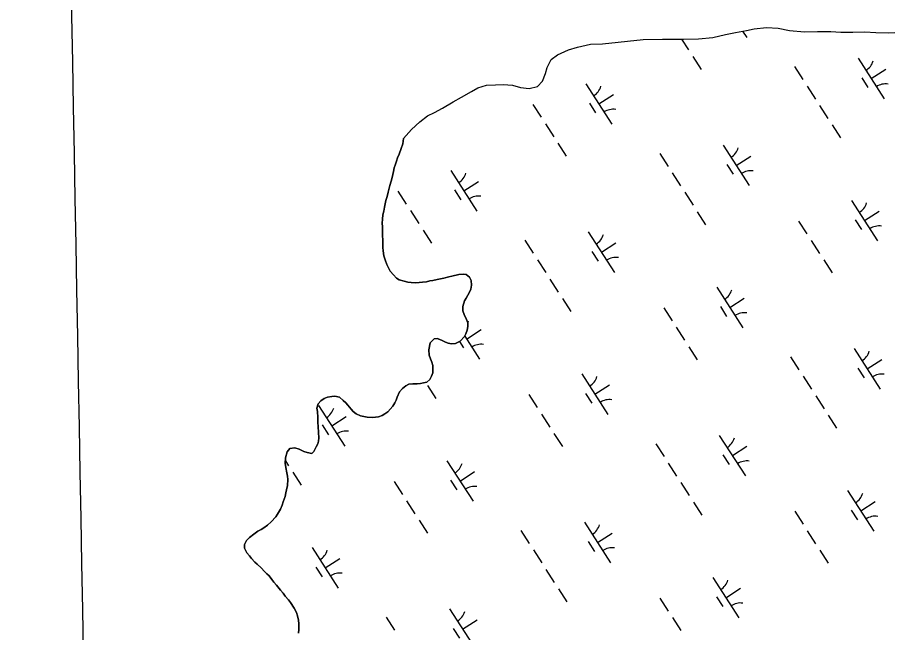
# Model space of a CAD drawing. Extents: x 3937982 to 3958556, y 219448 to 241894.
# Drawn here: x 3951287 to 3952193, y 232850 to 233488 of the extents above; entities that cross this region are included whole.
import ezdxf

# ---------------------------------------------------------------- set-up
doc = ezdxf.new("R2010")
doc.units = 0
for name, color, linetype in [('V-GRID-MAJR', 7, 'Continuous'), ('V-TOPO-SHOR', 7, 'Continuous'), ('V-WETL-SWMP', 7, 'Continuous')]:
    doc.layers.add(name, color=color, linetype=linetype)

msp = doc.modelspace()

# ---------------------------------------------------------------- linework, layer by layer
at = {"layer": 'V-GRID-MAJR'}
msp.add_spline([(3951546.997, 222374.883), (3951510.765, 224351.731), (3951399.696, 230411.652), (3951288.627, 236471.56), (3951286.871, 236567.353)], degree=3, dxfattribs=at)
at = {"layer": 'V-TOPO-SHOR'}
for points in [[(3951687.313, 233362.068), (3951695.622, 233371.356), (3951704.342, 233379.448), (3951712.28, 233385.731), (3951719.25, 233389.202), (3951727.806, 233393.691), (3951738.747, 233400.003), (3951747.297, 233405.093), (3951757.643, 233410.8), (3951764.205, 233414.669), (3951773.182, 233417.36), (3951782.58, 233417.856), (3951790.581, 233417.938), (3951800.391, 233417.438), (3951808.618, 233414.921), (3951817.631, 233414.012), (3951826.215, 233416.099), (3951831.56, 233421.554), (3951834.681, 233429.39), (3951836.217, 233435.808), (3951840.336, 233444.054), (3951847.09, 233448.723), (3951858.44, 233454.04), (3951867.814, 233456.938), (3951881.189, 233459.875), (3951893.788, 233460.403), (3951935.961, 233464.632), (3951955.763, 233465.033), (3951977.769, 233465.257), (3951993.174, 233465.414), (3952007.962, 233466.965), (3952021.338, 233469.902), (3952031.719, 233472.009), (3952043.102, 233474.125), (3952051.087, 233475.806), (3952063.676, 233477.336), (3952075.89, 233476.457), (3952087.718, 233474.178), (3952103.139, 233472.734), (3952116.539, 233473.07), (3952130.545, 233473.012), (3952140.755, 233472.517), (3952153.159, 233472.441), (3952165.562, 233472.568), (3952177.172, 233471.886), (3952190.179, 233471.818), (3952196.978, 233472.089)], [(3951687.313, 233362.068), (3951686.389, 233356.418), (3951684.964, 233351.742), (3951682.574, 233345.832), (3951681.138, 233342.139), (3951679.948, 233338.692), (3951678.519, 233334.508), (3951677.567, 233331.555), (3951676.868, 233327.871), (3951675.459, 233321.725), (3951674.273, 233317.788), (3951673.092, 233313.361), (3951671.445, 233306.477), (3951670.263, 233302.049), (3951669.084, 233297.624), (3951667.681, 233290.74), (3951666.813, 233286.63)], [(3951666.813, 233286.63), (3951665.868, 233282.942), (3951665.424, 233278.522), (3951665.221, 233274.107), (3951665.506, 233270.43), (3951665.541, 233266.998), (3951665.596, 233261.356), (3951665.647, 233256.451), (3951665.682, 233253.018), (3951665.725, 233248.849), (3951666.002, 233245.664), (3951666.79, 233240.521), (3951668.06, 233236.364), (3951669.825, 233231.477), (3951671.58, 233227.816), (3951673.575, 233224.402), (3951676.805, 233220.51), (3951680.026, 233217.111), (3951682.744, 233215.421), (3951687.909, 233214.002), (3951691.841, 233213.06), (3951695.28, 233212.605), (3951700.187, 233212.409), (3951703.617, 233212.689), (3951706.804, 233212.968), (3951711.213, 233213.502), (3951714.394, 233214.27), (3951717.576, 233214.794), (3951722.225, 233215.823), (3951725.656, 233216.347), (3951729.082, 233217.119), (3951734.216, 233218.643), (3951737.397, 233219.411), (3951744.493, 233220.955), (3951749.148, 233221.491), (3951752.341, 233221.035), (3951755.802, 233218.37), (3951757.312, 233214.706), (3951757.607, 233209.806), (3951756.91, 233205.873), (3951755.716, 233202.672), (3951752.345, 233196.508), (3951750.656, 233193.792), (3951748.753, 233187.886), (3951748.798, 233183.472), (3951750.066, 233179.561), (3951752.568, 233174.435), (3951753.832, 233170.769), (3951753.871, 233167.09), (3951753.416, 233163.406), (3951751.987, 233159.468), (3951750.543, 233156.756), (3951745.933, 233151.802), (3951741.053, 233149.301), (3951737.129, 233149.261), (3951733.69, 233149.717), (3951730.735, 233150.913), (3951726.79, 233152.834), (3951722.115, 233154.503), (3951718.928, 233154.227), (3951715.045, 233150.264), (3951713.403, 233142.887), (3951713.947, 233137.499), (3951715.215, 233133.587), (3951716.722, 233129.923), (3951717.492, 233126.497), (3951717.771, 233123.31), (3951717.568, 233119.141), (3951716.378, 233115.448), (3951714.699, 233111.997), (3951711.535, 233109.513), (3951708.11, 233108.497), (3951704.928, 233107.975), (3951701.252, 233107.692), (3951697.082, 233107.649), (3951692.673, 233107.115), (3951689.744, 233105.614), (3951686.338, 233102.879), (3951683.188, 233099.168), (3951680.79, 233093.749), (3951679.596, 233090.548), (3951678.152, 233087.837), (3951676.225, 233084.382), (3951670.888, 233078.686), (3951667.968, 233076.45), (3951665.041, 233074.703), (3951661.375, 233073.439), (3951658.193, 233072.917), (3951655.008, 233072.639), (3951649.607, 233073.075), (3951646.167, 233073.775), (3951642.726, 233074.476), (3951638.044, 233076.636), (3951635.077, 233079.059), (3951632.844, 233081.488), (3951629.613, 233085.625), (3951627.382, 233087.81), (3951624.659, 233090.481), (3951620.702, 233093.629), (3951616.03, 233094.806), (3951612.844, 233094.53)], [(3951612.844, 233094.53), (3951608.438, 233093.749), (3951605.016, 233092.488), (3951601.608, 233090.002), (3951598.694, 233087.028), (3951597.516, 233082.356), (3951598.043, 233078.926), (3951598.352, 233072.555), (3951598.401, 233067.65), (3951598.692, 233063.236), (3951598.999, 233057.109), (3951599.3, 233051.716), (3951599.089, 233048.28), (3951598.383, 233045.329), (3951596.699, 233042.123), (3951594.295, 233037.44), (3951592.11, 233035.209), (3951587.192, 233036.385), (3951583.991, 233037.581), (3951579.064, 233039.738), (3951574.634, 233041.165), (3951569.49, 233040.62), (3951566.581, 233037.157), (3951564.931, 233030.763), (3951564.494, 233025.365), (3951565.275, 233020.957), (3951566.313, 233015.325), (3951567.083, 233011.899), (3951567.368, 233008.225), (3951566.936, 233002.333), (3951566.002, 232997.663), (3951565.299, 232994.469), (3951564.355, 232990.78), (3951562.451, 232985.119), (3951561.261, 232981.673), (3951559.583, 232977.732), (3951556.448, 232972.551), (3951554.76, 232969.589), (3951550.15, 232964.637), (3951546.263, 232960.918), (3951542.366, 232958.426), (3951539.685, 232956.683), (3951536.269, 232954.93), (3951531.886, 232951.696), (3951527.508, 232948.219), (3951524.35, 232945.245), (3951522.185, 232941.053), (3951522.226, 232937.129), (3951524.724, 232932.494), (3951527.456, 232929.088), (3951529.693, 232926.414), (3951533.162, 232922.768), (3951535.392, 232920.585), (3951539.601, 232916.704), (3951543.072, 232913.059), (3951545.548, 232910.632), (3951547.779, 232908.446), (3951550.759, 232904.799), (3951552.751, 232901.874), (3951555.479, 232898.96), (3951559.702, 232893.607), (3951562.432, 232890.447), (3951564.671, 232887.526), (3951567.898, 232883.635), (3951569.887, 232880.956), (3951573.87, 232875.111), (3951576.125, 232870.474), (3951577.387, 232867.052), (3951578.413, 232862.647), (3951578.697, 232858.727), (3951578.757, 232852.841), (3951578.304, 232849.159)]]:
    msp.add_lwpolyline(points, dxfattribs=at)
at = {"layer": 'V-WETL-SWMP'}
for p, q in [((3952038.991, 233473.36), (3952043.169, 233466.869)), ((3951975.582, 233465.235), (3951982.891, 233453.881)), ((3951987.221, 233447.154), (3951995.88, 233433.7)), ((3952158.673, 233445.222), (3952185.735, 233403.179)), ((3952092.808, 233436.627), (3952101.468, 233423.173)), ((3952172.204, 233424.201), (3952187.339, 233433.943)), ((3952162.469, 233425.07), (3952168.964, 233414.979)), ((3951876.24, 233418.883), (3951903.302, 233376.84)), ((3952105.798, 233416.447), (3952114.457, 233402.993)), ((3951889.771, 233397.861), (3951904.906, 233407.604)), ((3951821.373, 233397.486), (3951830.033, 233384.032)), ((3951880.035, 233398.73), (3951886.53, 233388.64)), ((3952118.787, 233396.266), (3952127.447, 233382.812)), ((3951834.363, 233377.305), (3951843.023, 233363.851)), ((3952131.777, 233376.085), (3952140.437, 233362.631)), ((3951847.353, 233357.124), (3951856.013, 233343.67)), ((3952018.805, 233355.193), (3952045.868, 233313.149)), ((3951952.94, 233346.598), (3951961.6, 233333.144)), ((3952032.337, 233334.171), (3952047.472, 233343.914)), ((3952022.601, 233335.04), (3952029.096, 233324.95)), ((3951736.372, 233328.853), (3951763.435, 233286.81)), ((3951965.93, 233326.417), (3951974.59, 233312.963)), ((3951749.903, 233307.832), (3951765.039, 233317.574)), ((3951681.506, 233307.456), (3951690.166, 233294.002)), ((3951740.168, 233308.701), (3951746.663, 233298.611)), ((3951978.92, 233306.236), (3951987.58, 233292.782)), ((3952151.935, 233297.894), (3952178.997, 233255.851)), ((3951694.496, 233287.276), (3951703.156, 233273.822)), ((3951991.91, 233286.056), (3952000.57, 233272.602)), ((3952165.466, 233276.873), (3952180.601, 233286.615)), ((3952097.069, 233276.497), (3952105.728, 233263.043)), ((3952155.731, 233277.742), (3952162.226, 233267.651)), ((3951707.486, 233267.095), (3951716.146, 233253.641)), ((3951878.938, 233265.163), (3951906, 233223.12)), ((3951813.073, 233256.568), (3951821.733, 233243.114)), ((3951892.469, 233244.142), (3951907.605, 233253.884)), ((3952110.058, 233256.316), (3952118.718, 233242.862)), ((3951882.734, 233245.011), (3951889.229, 233234.92)), ((3951826.063, 233236.388), (3951834.723, 233222.934)), ((3952123.048, 233236.136), (3952131.708, 233222.682)), ((3951839.053, 233216.207), (3951847.713, 233202.753)), ((3952012.067, 233207.865), (3952039.13, 233165.821)), ((3951852.043, 233196.026), (3951860.703, 233182.572)), ((3952025.599, 233186.843), (3952040.734, 233196.585)), ((3951957.201, 233186.468), (3951965.861, 233173.014)), ((3952015.863, 233187.712), (3952022.358, 233177.622)), ((3951752.602, 233154.112), (3951767.738, 233163.855)), ((3951970.191, 233166.287), (3951978.851, 233152.833)), ((3951745.166, 233151.41), (3951749.362, 233144.891)), ((3951750.704, 233157.061), (3951766.133, 233133.09)), ((3951983.181, 233146.106), (3951991.841, 233132.652)), ((3952154.633, 233144.174), (3952181.696, 233102.131)), ((3952088.768, 233135.58), (3952097.428, 233122.126)), ((3952168.164, 233123.153), (3952183.3, 233132.895)), ((3952158.429, 233124.022), (3952164.924, 233113.932)), ((3951872.2, 233117.835), (3951899.262, 233075.792)), ((3952101.758, 233115.399), (3952110.418, 233101.945)), ((3951712.176, 233105.997), (3951720.835, 233092.543)), ((3951885.731, 233096.814), (3951900.867, 233106.556)), ((3951817.334, 233096.438), (3951825.994, 233082.984)), ((3951875.996, 233097.683), (3951882.491, 233087.592)), ((3952114.748, 233095.218), (3952123.408, 233081.764)), ((3951599.204, 233085.104), (3951626.266, 233043.061)), ((3951830.324, 233076.257), (3951838.984, 233062.803)), ((3951612.735, 233064.083), (3951627.87, 233073.825)), ((3952127.738, 233075.037), (3952136.398, 233061.583)), ((3951603, 233064.952), (3951609.495, 233054.861)), ((3951843.314, 233056.077), (3951851.974, 233042.623)), ((3952014.766, 233054.145), (3952041.828, 233012.102)), ((3951948.901, 233045.55), (3951957.561, 233032.096)), ((3952028.297, 233033.123), (3952043.433, 233042.866)), ((3952018.562, 233033.993), (3952025.057, 233023.902)), ((3951564.691, 233027.801), (3951567.978, 233022.694)), ((3951732.333, 233027.806), (3951759.395, 232985.762)), ((3951961.891, 233025.369), (3951970.551, 233011.915)), ((3951572.308, 233015.967), (3951580.968, 233002.513)), ((3951745.864, 233006.784), (3951761, 233016.526)), ((3951677.467, 233006.409), (3951686.127, 232992.955)), ((3951736.129, 233007.653), (3951742.624, 232997.563)), ((3951974.881, 233005.189), (3951983.541, 232991.735)), ((3952147.895, 232996.846), (3952174.958, 232954.803)), ((3951690.457, 232986.228), (3951699.117, 232972.774)), ((3952161.426, 232975.825), (3952176.562, 232985.567)), ((3951987.871, 232985.008), (3951996.531, 232971.554)), ((3952151.691, 232976.694), (3952158.186, 232966.604)), ((3952093.029, 232975.449), (3952101.689, 232961.995)), ((3951703.447, 232966.047), (3951712.107, 232952.593)), ((3951874.899, 232964.115), (3951901.961, 232922.072)), ((3951809.034, 232955.521), (3951817.694, 232942.067)), ((3951888.43, 232943.094), (3951903.565, 232952.836)), ((3952106.019, 232955.269), (3952114.679, 232941.815)), ((3951878.695, 232943.963), (3951885.19, 232933.873)), ((3951592.466, 232937.776), (3951619.528, 232895.733)), ((3951822.024, 232935.34), (3951830.684, 232921.886)), ((3952119.009, 232935.088), (3952127.669, 232921.634)), ((3951605.997, 232916.754), (3951621.132, 232926.497)), ((3951596.262, 232917.624), (3951602.756, 232907.533)), ((3951835.014, 232915.159), (3951843.673, 232901.705)), ((3952008.028, 232906.817), (3952035.09, 232864.774)), ((3951848.003, 232894.978), (3951856.663, 232881.524)), ((3952021.559, 232885.795), (3952036.695, 232895.538)), ((3951953.162, 232885.42), (3951961.822, 232871.966)), ((3952011.824, 232886.664), (3952018.319, 232876.574)), ((3951735.031, 232874.086), (3951762.094, 232832.043)), ((3951669.166, 232865.491), (3951677.826, 232852.037)), ((3951748.563, 232853.064), (3951763.698, 232862.807)), ((3951966.152, 232865.239), (3951974.812, 232851.785)), ((3951738.827, 232853.934), (3951745.322, 232843.843))]:
    msp.add_line(p, q, dxfattribs=at)
for points in [[(3951757.606, 233209.805), (3951757.311, 233214.707), (3951755.802, 233218.371), (3951752.341, 233221.034), (3951749.148, 233221.492), (3951744.493, 233220.954), (3951737.396, 233219.41), (3951734.216, 233218.642), (3951729.081, 233217.118), (3951725.655, 233216.347), (3951722.226, 233215.822), (3951717.577, 233214.794), (3951714.394, 233214.271), (3951711.213, 233213.503), (3951706.804, 233212.967), (3951703.618, 233212.69), (3951700.187, 233212.409), (3951695.28, 233212.605), (3951691.841, 233213.06), (3951687.908, 233214.001), (3951682.743, 233215.421), (3951680.027, 233217.11), (3951676.804, 233220.511), (3951673.576, 233224.402), (3951671.58, 233227.816), (3951669.825, 233231.477), (3951668.059, 233236.364), (3951666.79, 233240.521), (3951666.002, 233245.663), (3951665.725, 233248.849), (3951665.682, 233253.018), (3951665.647, 233256.451), (3951665.597, 233261.356), (3951665.54, 233266.997), (3951665.505, 233270.43), (3951665.222, 233274.106), (3951665.423, 233278.523), (3951665.868, 233282.942), (3951666.812, 233286.631), (3951667.681, 233290.741), (3951669.083, 233297.623), (3951670.264, 233302.05), (3951671.446, 233306.477), (3951673.092, 233313.361), (3951674.274, 233317.788), (3951675.46, 233321.724), (3951676.869, 233327.87), (3951677.567, 233331.556), (3951678.518, 233334.509), (3951679.948, 233338.693), (3951681.139, 233342.139), (3951682.573, 233345.832), (3951684.965, 233351.743), (3951686.39, 233356.417), (3951687.313, 233362.068), (3951695.622, 233371.356), (3951704.342, 233379.447), (3951712.281, 233385.73), (3951719.249, 233389.202), (3951727.806, 233393.691), (3951738.746, 233400.004), (3951747.297, 233405.093), (3951757.643, 233410.8), (3951764.206, 233414.668), (3951773.182, 233417.361), (3951782.58, 233417.856), (3951790.582, 233417.938), (3951800.391, 233417.437), (3951808.619, 233414.92), (3951817.632, 233414.011), (3951826.214, 233416.099), (3951831.56, 233421.555), (3951834.682, 233429.39), (3951836.217, 233435.808), (3951840.335, 233444.053), (3951847.09, 233448.723), (3951858.44, 233454.04), (3951867.814, 233456.937), (3951881.189, 233459.874), (3951893.788, 233460.402), (3951935.96, 233464.632), (3951955.763, 233465.033), (3951977.769, 233465.257), (3951993.173, 233465.414), (3952007.962, 233466.965), (3952021.337, 233469.902), (3952031.719, 233472.008), (3952043.102, 233474.124), (3952051.088, 233475.806), (3952063.677, 233477.335), (3952075.89, 233476.458), (3952087.718, 233474.178), (3952103.138, 233472.734), (3952116.539, 233473.07), (3952130.545, 233473.013), (3952140.754, 233472.516), (3952153.159, 233472.442), (3952165.562, 233472.568), (3952177.173, 233471.886), (3952190.178, 233471.818), (3952196.978, 233472.088)], [(3951550.151, 232964.637), (3951554.76, 232969.589), (3951556.447, 232972.55), (3951559.583, 232977.732), (3951561.26, 232981.673), (3951562.451, 232985.119), (3951564.356, 232990.78), (3951565.299, 232994.468), (3951566.002, 232997.664), (3951566.936, 233002.333), (3951567.367, 233008.224), (3951567.084, 233011.9), (3951566.313, 233015.326), (3951565.275, 233020.957), (3951564.495, 233025.364), (3951564.93, 233030.764), (3951566.582, 233037.157), (3951569.49, 233040.621), (3951574.635, 233041.164), (3951579.064, 233039.737), (3951583.992, 233037.58), (3951587.192, 233036.386), (3951592.109, 233035.21), (3951594.294, 233037.439), (3951596.699, 233042.124), (3951598.383, 233045.329), (3951599.089, 233048.28), (3951599.3, 233051.716), (3951599, 233057.108), (3951598.692, 233063.237), (3951598.402, 233067.649), (3951598.352, 233072.554), (3951598.042, 233078.927), (3951597.517, 233082.356), (3951598.695, 233087.028), (3951601.608, 233090.001), (3951605.017, 233092.488), (3951608.438, 233093.749), (3951612.844, 233094.53), (3951616.03, 233094.807), (3951620.702, 233093.628), (3951624.658, 233090.48), (3951627.383, 233087.81), (3951629.613, 233085.625), (3951632.844, 233081.489), (3951635.076, 233079.059), (3951638.044, 233076.636), (3951642.726, 233074.476), (3951646.166, 233073.775), (3951649.607, 233073.075), (3951655.008, 233072.639), (3951658.193, 233072.917), (3951661.376, 233073.44), (3951665.042, 233074.703), (3951667.968, 233076.45), (3951670.888, 233078.687), (3951676.226, 233084.382), (3951678.153, 233087.836), (3951679.597, 233090.548), (3951680.791, 233093.749), (3951683.189, 233099.169), (3951686.339, 233102.88), (3951689.745, 233105.613), (3951692.673, 233107.114), (3951697.083, 233107.649), (3951701.252, 233107.692), (3951704.928, 233107.974), (3951708.111, 233108.497), (3951711.534, 233109.513), (3951714.698, 233111.998), (3951716.379, 233115.449), (3951717.568, 233119.14), (3951717.771, 233123.311), (3951717.493, 233126.497), (3951716.723, 233129.923), (3951715.214, 233133.587), (3951713.948, 233137.498), (3951713.402, 233142.888), (3951715.044, 233150.263), (3951718.928, 233154.227), (3951722.114, 233154.504), (3951726.791, 233152.835), (3951730.735, 233150.913), (3951733.69, 233149.717), (3951737.128, 233149.261), (3951741.052, 233149.301), (3951745.932, 233151.803), (3951750.542, 233156.756), (3951751.986, 233159.468), (3951753.417, 233163.407), (3951753.87, 233167.091), (3951753.833, 233170.769), (3951752.569, 233174.435), (3951750.065, 233179.56), (3951748.799, 233183.472), (3951748.754, 233187.886), (3951750.656, 233193.792), (3951752.345, 233196.507), (3951755.716, 233202.673), (3951756.91, 233205.873), (3951757.606, 233209.805)], [(3951578.304, 232849.158), (3951578.757, 232852.841), (3951578.697, 232858.727), (3951578.412, 232862.648), (3951577.386, 232867.053), (3951576.125, 232870.474), (3951573.871, 232875.111), (3951569.887, 232880.957), (3951567.898, 232883.634), (3951564.67, 232887.526), (3951562.433, 232890.446), (3951559.702, 232893.607), (3951555.479, 232898.96), (3951552.751, 232901.875), (3951550.759, 232904.798), (3951547.779, 232908.447), (3951545.549, 232910.632), (3951543.072, 232913.059), (3951539.601, 232916.703), (3951535.392, 232920.584), (3951533.162, 232922.769), (3951529.692, 232926.413), (3951527.457, 232929.088), (3951524.725, 232932.494), (3951522.225, 232937.129), (3951522.185, 232941.052), (3951524.35, 232945.244), (3951527.508, 232948.219), (3951531.887, 232951.697), (3951536.269, 232954.93), (3951539.685, 232956.682), (3951542.365, 232958.426), (3951546.264, 232960.918), (3951550.151, 232964.637)]]:
    msp.add_lwpolyline(points, dxfattribs=at)
for centre, start, end in [((3952157.453, 233447.555), 301.99668, 343.540338), ((3951875.02, 233421.216), 301.99668, 343.540338), ((3952187.353, 233401.103), 81.996677, 123.540335), ((3951904.92, 233374.764), 81.996677, 123.540335), ((3952017.586, 233357.526), 301.99668, 343.540338), ((3951735.153, 233331.186), 301.99668, 343.540338), ((3952047.486, 233311.074), 81.996677, 123.540335), ((3951765.053, 233284.734), 81.996677, 123.540335), ((3952150.715, 233300.227), 301.99668, 343.540338), ((3952180.615, 233253.775), 81.996677, 123.540335), ((3951877.719, 233267.496), 301.99668, 343.540338), ((3951907.619, 233221.044), 81.996677, 123.540335), ((3952010.848, 233210.197), 301.99668, 343.540338), ((3952040.748, 233163.746), 81.996677, 123.540335), ((3951737.852, 233177.466), 335.127919, 343.540338), ((3951767.752, 233131.015), 81.996677, 123.540335), ((3952153.414, 233146.507), 301.99668, 343.540338), ((3951870.981, 233120.168), 301.99668, 343.540338), ((3952183.314, 233100.055), 81.996677, 123.540335), ((3951900.881, 233073.716), 81.996677, 123.540335), ((3951597.984, 233087.437), 301.99668, 343.540338), ((3951627.884, 233040.985), 81.996677, 123.540335), ((3952013.547, 233056.478), 301.99668, 343.540338), ((3951731.114, 233030.138), 301.99668, 343.540338), ((3952043.447, 233010.026), 81.996677, 123.540335), ((3951761.014, 232983.687), 81.996677, 123.540335), ((3952146.676, 232999.179), 301.99668, 343.540338), ((3952176.576, 232952.727), 81.996677, 123.540335), ((3951873.679, 232966.448), 301.99668, 343.540338), ((3951591.246, 232940.109), 301.99668, 343.540338), ((3951903.579, 232919.996), 81.996677, 123.540335), ((3951621.146, 232893.657), 81.996677, 123.540335), ((3952006.809, 232909.15), 301.99668, 343.540338), ((3952036.709, 232862.698), 81.996677, 123.540335), ((3951733.812, 232876.419), 301.99668, 343.540338)]:
    msp.add_arc(centre, 17.623, start, end, dxfattribs=at)

doc.saveas('drawing.dxf')
